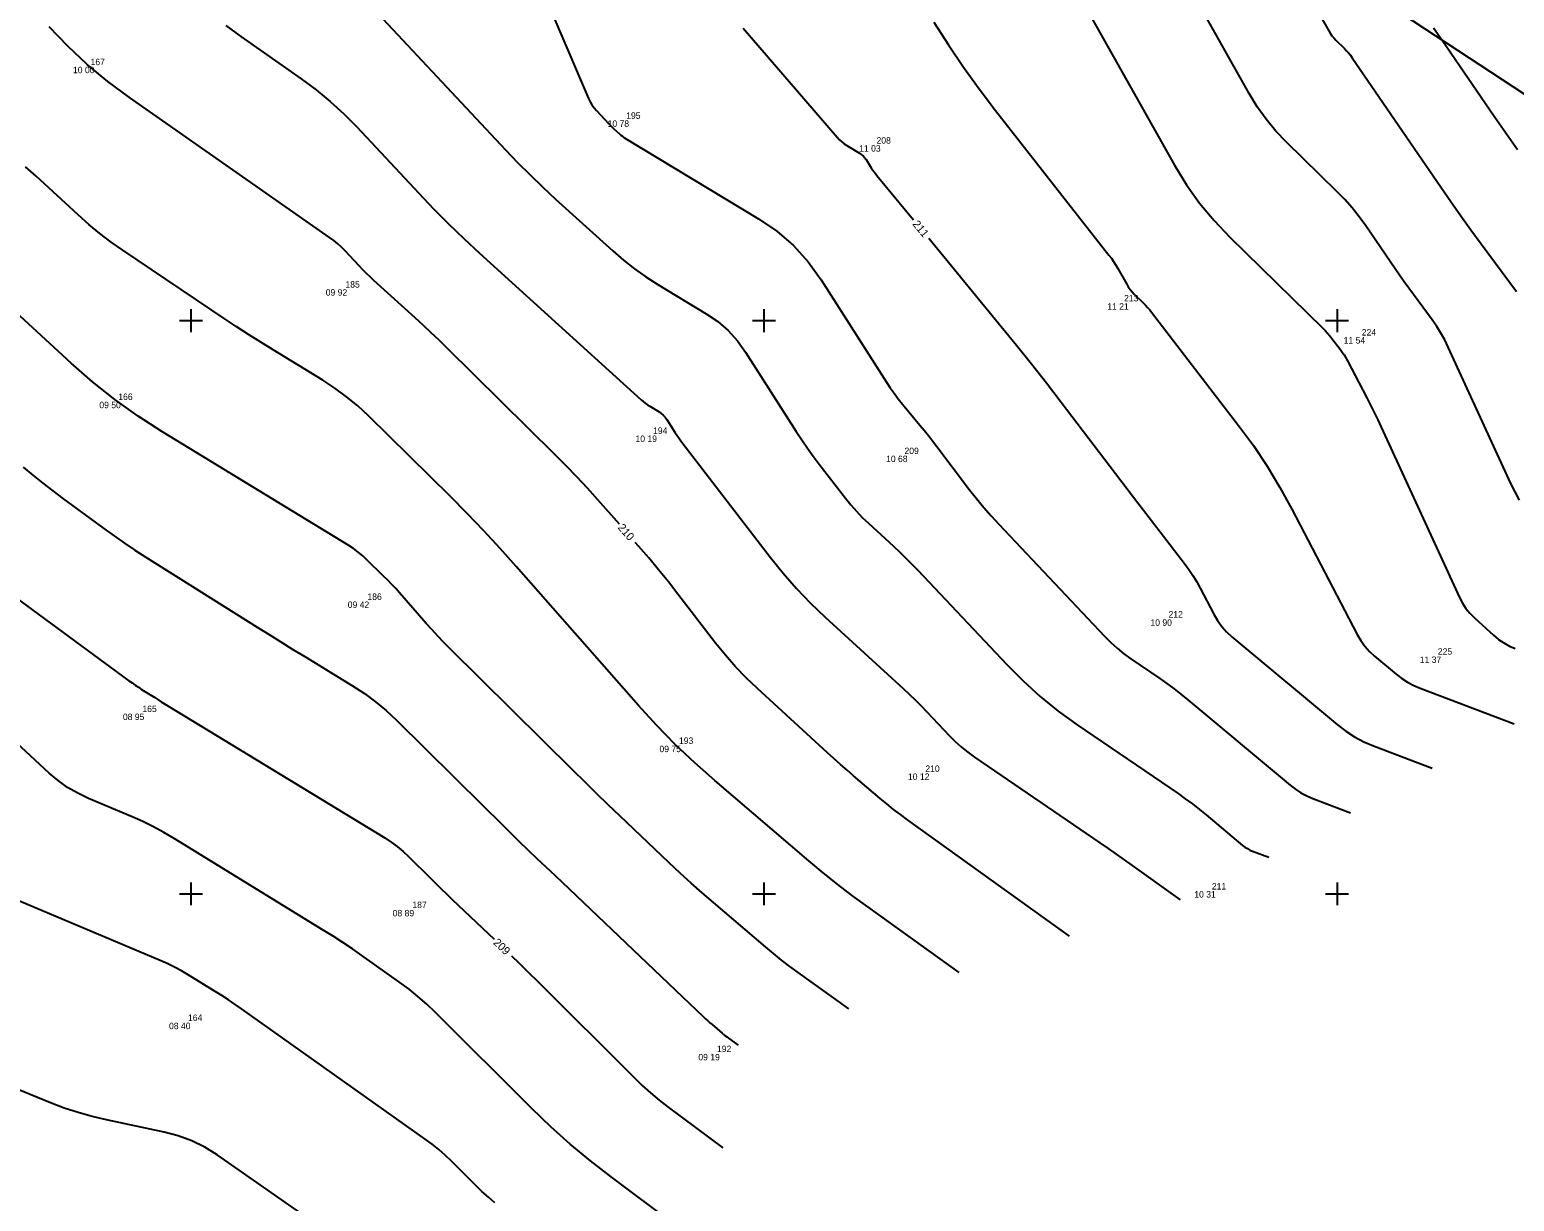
# Model space of a CAD drawing. Extents: x -711234 to -710007, y -1026313 to -1025448.
# Drawn here: x -710882 to -710817.3, y -1025963.4 to -1025912.3 of the extents above; entities that cross this region are included whole.
import ezdxf

# ---------------------------------------------------------------- set-up
doc = ezdxf.new("R2010")
doc.units = 0
for name, color, linetype in [('Ex_Contour Labels', 7, 'Continuous'), ('Ex_Major Contours', 7, 'Continuous'), ('Ex_Minor Contours', 7, 'Continuous'), ('Z_body', 7, 'Continuous'), ('Z_body_cisla', 7, 'Continuous'), ('Z_body_vysky_redukovane', 7, 'Continuous'), ('Z_hektometricka_sit', 7, 'Continuous'), ('Z_katastr_hranice', 7, 'Continuous')]:
    doc.layers.add(name, color=color, linetype=linetype)

# ---------------------------------------------------------------- blocks, each defined once
blk = doc.blocks.new('POINT_DISPLAY')
blk.add_line((0, 0), (0, 0))

msp = doc.modelspace()

# ---------------------------------------------------------------- linework, layer by layer
at = {"layer": 'Ex_Major Contours'}
for points in [[(-710825.705, -1025911.751), (-710825.363, -1025912.357), (-710825.295, -1025912.468), (-710825.22, -1025912.574), (-710825.137, -1025912.674), (-710825.047, -1025912.768), (-710824.673, -1025913.135), (-710824.582, -1025913.228), (-710824.496, -1025913.326), (-710824.415, -1025913.428), (-710824.338, -1025913.534), (-710820.461, -1025919.188), (-710820.031, -1025919.809), (-710819.595, -1025920.426), (-710819.154, -1025921.039), (-710818.708, -1025921.648), (-710817.17, -1025923.726)], [(-710856.31, -1025933.883), (-710857.253, -1025932.81), (-710857.703, -1025932.308), (-710858.162, -1025931.813), (-710858.63, -1025931.327), (-710859.106, -1025930.849), (-710863.831, -1025926.193), (-710864.174, -1025925.858), (-710864.52, -1025925.527), (-710864.87, -1025925.2), (-710865.223, -1025924.877), (-710867.017, -1025923.248), (-710867.182, -1025923.095), (-710867.344, -1025922.939), (-710867.503, -1025922.779), (-710867.658, -1025922.616), (-710868.274, -1025921.958), (-710868.431, -1025921.798), (-710868.597, -1025921.646), (-710868.77, -1025921.504), (-710868.951, -1025921.371), (-710877.686, -1025915.273), (-710878.626, -1025914.577), (-710879.522, -1025913.83), (-710880.374, -1025913.034), (-710881.182, -1025912.188)], [(-710850.91, -1025912.248), (-710846.805, -1025917.007), (-710846.71, -1025917.11), (-710846.607, -1025917.204), (-710846.498, -1025917.289), (-710846.381, -1025917.366), (-710845.839, -1025917.693), (-710845.753, -1025917.752), (-710845.675, -1025917.819), (-710845.606, -1025917.895), (-710845.545, -1025917.979), (-710845.319, -1025918.333), (-710845.261, -1025918.421), (-710845.2, -1025918.507), (-710845.137, -1025918.591), (-710845.072, -1025918.673), (-710843.481, -1025920.601)], [(-710842.813, -1025921.411), (-710839.647, -1025925.25), (-710838.98, -1025926.065), (-710838.322, -1025926.888), (-710837.672, -1025927.716), (-710837.03, -1025928.552), (-710833.685, -1025932.948), (-710833.443, -1025933.265), (-710833.202, -1025933.581), (-710832.96, -1025933.897), (-710832.718, -1025934.213), (-710831.652, -1025935.599), (-710831.463, -1025935.857), (-710831.286, -1025936.122), (-710831.121, -1025936.394), (-710830.967, -1025936.674), (-710830.376, -1025937.808), (-710830.216, -1025938.081), (-710830.031, -1025938.335), (-710829.822, -1025938.57), (-710829.589, -1025938.784), (-710824.976, -1025942.633), (-710824.614, -1025942.911), (-710824.233, -1025943.155), (-710823.833, -1025943.367), (-710823.414, -1025943.546), (-710820.843, -1025944.522)], [(-710836.666, -1025951.845), (-710843.737, -1025946.771), (-710844.043, -1025946.546), (-710844.344, -1025946.316), (-710844.641, -1025946.079), (-710844.932, -1025945.835), (-710846.088, -1025944.85), (-710846.376, -1025944.603), (-710846.662, -1025944.353), (-710846.946, -1025944.1), (-710847.227, -1025943.845), (-710850.287, -1025941.051), (-710850.775, -1025940.585), (-710851.241, -1025940.099), (-710851.686, -1025939.594), (-710852.108, -1025939.068), (-710853.755, -1025936.923), (-710854.171, -1025936.391), (-710854.595, -1025935.867), (-710855.028, -1025935.349), (-710855.469, -1025934.838), (-710855.616, -1025934.671)], [(-710883.228, -1025936.649), (-710877.707, -1025940.705), (-710877.57, -1025940.803), (-710877.432, -1025940.899), (-710877.292, -1025940.992), (-710877.151, -1025941.083), (-710876.581, -1025941.441), (-710876.439, -1025941.53), (-710876.296, -1025941.619), (-710876.153, -1025941.707), (-710876.009, -1025941.795), (-710866.546, -1025947.562), (-710866.267, -1025947.743), (-710866.001, -1025947.939), (-710865.746, -1025948.151), (-710865.503, -1025948.377), (-710864.555, -1025949.315), (-710864.318, -1025949.549), (-710864.079, -1025949.782), (-710863.839, -1025950.013), (-710863.598, -1025950.244), (-710861.772, -1025951.98)], [(-710861.013, -1025952.706), (-710860.702, -1025953.007), (-710860.284, -1025953.416), (-710859.87, -1025953.826), (-710855.668, -1025958.009), (-710855.312, -1025958.351), (-710854.945, -1025958.68), (-710854.566, -1025958.995), (-710854.176, -1025959.297), (-710851.8, -1025961.07)]]:
    msp.add_lwpolyline(points, dxfattribs=at)
at = {"layer": 'Ex_Minor Contours'}
for points in [[(-710861.496, -1025906.323), (-710857.653, -1025915.315), (-710857.585, -1025915.456), (-710857.506, -1025915.59), (-710857.416, -1025915.716), (-710857.314, -1025915.835), (-710856.78, -1025916.407), (-710856.723, -1025916.466), (-710856.665, -1025916.524), (-710856.606, -1025916.581), (-710856.546, -1025916.637), (-710856.302, -1025916.858), (-710856.24, -1025916.912), (-710856.176, -1025916.962), (-710856.109, -1025917.01), (-710856.04, -1025917.054), (-710850.243, -1025920.555), (-710849.442, -1025921.103), (-710848.719, -1025921.73), (-710848.074, -1025922.436), (-710847.506, -1025923.223), (-710844.654, -1025927.682), (-710844.49, -1025927.93), (-710844.32, -1025928.171), (-710844.142, -1025928.408), (-710843.957, -1025928.639), (-710843.202, -1025929.554), (-710843.015, -1025929.784), (-710842.829, -1025930.015), (-710842.646, -1025930.249), (-710842.466, -1025930.484), (-710841.027, -1025932.374), (-710840.722, -1025932.764), (-710840.408, -1025933.145), (-710840.083, -1025933.518), (-710839.749, -1025933.882), (-710835.142, -1025938.767), (-710834.873, -1025939.037), (-710834.592, -1025939.291), (-710834.297, -1025939.53), (-710833.989, -1025939.752), (-710832.729, -1025940.613), (-710832.417, -1025940.831), (-710832.111, -1025941.057), (-710831.809, -1025941.291), (-710831.514, -1025941.531), (-710827.046, -1025945.259), (-710826.816, -1025945.436), (-710826.573, -1025945.592), (-710826.318, -1025945.727), (-710826.051, -1025945.841), (-710824.41, -1025946.463)], [(-710868.124, -1025910.22), (-710861.276, -1025917.546), (-710860.747, -1025918.1), (-710860.206, -1025918.644), (-710859.655, -1025919.176), (-710859.092, -1025919.697), (-710856.597, -1025921.963), (-710856.132, -1025922.365), (-710855.649, -1025922.743), (-710855.149, -1025923.097), (-710854.631, -1025923.427), (-710852.522, -1025924.701), (-710852.02, -1025925.045), (-710851.566, -1025925.438), (-710851.161, -1025925.882), (-710850.804, -1025926.375), (-710848.594, -1025929.831), (-710848.355, -1025930.196), (-710848.108, -1025930.556), (-710847.854, -1025930.91), (-710847.591, -1025931.26), (-710846.448, -1025932.748), (-710846.215, -1025933.038), (-710845.97, -1025933.316), (-710845.714, -1025933.584), (-710845.445, -1025933.84), (-710844.347, -1025934.843), (-710844.075, -1025935.097), (-710843.807, -1025935.355), (-710843.545, -1025935.618), (-710843.287, -1025935.886), (-710839.411, -1025939.997), (-710838.696, -1025940.716), (-710837.945, -1025941.393), (-710837.158, -1025942.029), (-710836.337, -1025942.623), (-710831.937, -1025945.628), (-710831.621, -1025945.849), (-710831.31, -1025946.079), (-710831.004, -1025946.315), (-710830.705, -1025946.56), (-710829.117, -1025947.885), (-710829.017, -1025947.961), (-710828.912, -1025948.028), (-710828.802, -1025948.087), (-710828.687, -1025948.136), (-710827.978, -1025948.405)], [(-710835.991, -1025911.304), (-710832.085, -1025918.225), (-710831.567, -1025919.072), (-710830.994, -1025919.876), (-710830.365, -1025920.638), (-710829.68, -1025921.356), (-710825.62, -1025925.331), (-710825.515, -1025925.438), (-710825.414, -1025925.548), (-710825.317, -1025925.661), (-710825.224, -1025925.778), (-710824.859, -1025926.252), (-710824.771, -1025926.373), (-710824.688, -1025926.496), (-710824.61, -1025926.624), (-710824.539, -1025926.755), (-710823.696, -1025928.371), (-710823.534, -1025928.685), (-710823.377, -1025929.002), (-710823.223, -1025929.32), (-710823.074, -1025929.64), (-710819.66, -1025937.069), (-710819.531, -1025937.318), (-710819.379, -1025937.549), (-710819.204, -1025937.765), (-710819.006, -1025937.963), (-710818.17, -1025938.724), (-710817.954, -1025938.903), (-710817.724, -1025939.059), (-710817.481, -1025939.193), (-710817.223, -1025939.305)], [(-710842.587, -1025911.981), (-710841.953, -1025912.971), (-710841.293, -1025913.943), (-710840.607, -1025914.897), (-710839.895, -1025915.832), (-710834.951, -1025922.144), (-710834.845, -1025922.284), (-710834.745, -1025922.429), (-710834.65, -1025922.577), (-710834.56, -1025922.728), (-710834.176, -1025923.41), (-710834.104, -1025923.527), (-710834.025, -1025923.638), (-710833.938, -1025923.743), (-710833.844, -1025923.842), (-710833.451, -1025924.227), (-710833.354, -1025924.325), (-710833.261, -1025924.426), (-710833.172, -1025924.53), (-710833.087, -1025924.637), (-710829.291, -1025929.578), (-710828.65, -1025930.451), (-710828.049, -1025931.349), (-710827.488, -1025932.272), (-710826.967, -1025933.221), (-710824.114, -1025938.693), (-710823.96, -1025938.955), (-710823.783, -1025939.199), (-710823.583, -1025939.423), (-710823.359, -1025939.629), (-710822.417, -1025940.415), (-710822.175, -1025940.601), (-710821.921, -1025940.764), (-710821.653, -1025940.906), (-710821.373, -1025941.026), (-710817.275, -1025942.58)], [(-710817.032, -1025932.832), (-710817.41, -1025932.106), (-710820.146, -1025926.151), (-710820.298, -1025925.842), (-710820.465, -1025925.542), (-710820.647, -1025925.251), (-710820.845, -1025924.97), (-710821.665, -1025923.861), (-710821.869, -1025923.583), (-710822.071, -1025923.303), (-710822.27, -1025923.021), (-710822.466, -1025922.738), (-710823.747, -1025920.87), (-710824.034, -1025920.472), (-710824.34, -1025920.089), (-710824.664, -1025919.721), (-710825.007, -1025919.369), (-710827.203, -1025917.22), (-710827.668, -1025916.732), (-710828.094, -1025916.215), (-710828.483, -1025915.67), (-710828.835, -1025915.095), (-710830.933, -1025911.377)], [(-710873.474, -1025912.128), (-710872.831, -1025912.607), (-710870.188, -1025914.452), (-710869.542, -1025914.929), (-710868.922, -1025915.438), (-710868.331, -1025915.979), (-710867.767, -1025916.551), (-710865.059, -1025919.448), (-710864.417, -1025920.12), (-710863.763, -1025920.779), (-710863.095, -1025921.424), (-710862.413, -1025922.055), (-710855.365, -1025928.452), (-710855.276, -1025928.53), (-710855.182, -1025928.603), (-710855.085, -1025928.672), (-710854.985, -1025928.736), (-710854.577, -1025928.982), (-710854.48, -1025929.049), (-710854.392, -1025929.125), (-710854.313, -1025929.211), (-710854.244, -1025929.307), (-710853.887, -1025929.865), (-710853.805, -1025929.99), (-710853.72, -1025930.114), (-710853.633, -1025930.236), (-710853.543, -1025930.356), (-710849.722, -1025935.33), (-710849.167, -1025936.021), (-710848.582, -1025936.686), (-710847.969, -1025937.325), (-710847.328, -1025937.937), (-710843.923, -1025941.046), (-710843.66, -1025941.292), (-710843.401, -1025941.542), (-710843.146, -1025941.797), (-710842.897, -1025942.057), (-710841.908, -1025943.106), (-710841.654, -1025943.36), (-710841.388, -1025943.601), (-710841.109, -1025943.826), (-710840.818, -1025944.036), (-710835.343, -1025947.776), (-710834.989, -1025948.019), (-710834.637, -1025948.264), (-710834.286, -1025948.511), (-710833.937, -1025948.76), (-710831.847, -1025950.26)], [(-710817.124, -1025917.551), (-710817.636, -1025916.826), (-710818.142, -1025916.096), (-710820.409, -1025912.789), (-710820.785, -1025912.246)], [(-710841.485, -1025953.43), (-710845.472, -1025950.569), (-710846.131, -1025950.086), (-710846.779, -1025949.589), (-710847.418, -1025949.079), (-710848.045, -1025948.555), (-710852.148, -1025945.059), (-710853.024, -1025944.284), (-710853.871, -1025943.48), (-710854.688, -1025942.646), (-710855.476, -1025941.781), (-710860.805, -1025935.722), (-710861.505, -1025934.941), (-710862.217, -1025934.173), (-710862.944, -1025933.418), (-710863.683, -1025932.676), (-710867.26, -1025929.152), (-710867.723, -1025928.721), (-710868.208, -1025928.318), (-710868.717, -1025927.945), (-710869.247, -1025927.6), (-710871.414, -1025926.278), (-710871.954, -1025925.945), (-710872.489, -1025925.605), (-710873.021, -1025925.26), (-710873.55, -1025924.908), (-710877.967, -1025921.931), (-710878.476, -1025921.574), (-710878.971, -1025921.198), (-710879.451, -1025920.805), (-710879.917, -1025920.393), (-710881.752, -1025918.708), (-710882.212, -1025918.289)], [(-710846.304, -1025955.015), (-710848.511, -1025953.431), (-710848.876, -1025953.164), (-710849.235, -1025952.888), (-710849.588, -1025952.606), (-710849.936, -1025952.316), (-710852.207, -1025950.381), (-710852.697, -1025949.957), (-710853.182, -1025949.527), (-710853.66, -1025949.09), (-710854.133, -1025948.647), (-710856.284, -1025946.601), (-710856.797, -1025946.11), (-710857.309, -1025945.616), (-710857.818, -1025945.12), (-710858.324, -1025944.622), (-710863.694, -1025939.308), (-710863.961, -1025939.039), (-710864.223, -1025938.766), (-710864.481, -1025938.488), (-710864.734, -1025938.206), (-710865.9, -1025936.879), (-710866.069, -1025936.69), (-710866.242, -1025936.504), (-710866.418, -1025936.321), (-710866.597, -1025936.141), (-710867.322, -1025935.428), (-710867.507, -1025935.255), (-710867.702, -1025935.094), (-710867.905, -1025934.944), (-710868.118, -1025934.806), (-710876.264, -1025929.837), (-710877.309, -1025929.164), (-710878.317, -1025928.443), (-710879.289, -1025927.673), (-710880.224, -1025926.855), (-710884.516, -1025922.914)], [(-710882.321, -1025931.385), (-710881.897, -1025931.74), (-710881.467, -1025932.087), (-710881.03, -1025932.426), (-710880.588, -1025932.757), (-710878.804, -1025934.067), (-710878.356, -1025934.39), (-710877.902, -1025934.705), (-710877.442, -1025935.012), (-710876.976, -1025935.311), (-710872.114, -1025938.368), (-710871.595, -1025938.692), (-710871.076, -1025939.015), (-710870.556, -1025939.336), (-710870.034, -1025939.655), (-710867.946, -1025940.928), (-710867.434, -1025941.26), (-710866.945, -1025941.62), (-710866.478, -1025942.008), (-710866.032, -1025942.424), (-710862.248, -1025946.168), (-710861.471, -1025946.934), (-710860.69, -1025947.695), (-710859.905, -1025948.453), (-710859.116, -1025949.206), (-710852.639, -1025955.367), (-710852.547, -1025955.453), (-710852.454, -1025955.537), (-710852.361, -1025955.621), (-710852.266, -1025955.703), (-710851.826, -1025956.077), (-710851.759, -1025956.133), (-710851.691, -1025956.188), (-710851.621, -1025956.241), (-710851.551, -1025956.293), (-710851.123, -1025956.6)], [(-710851.17, -1025966.45), (-710856.671, -1025962.346), (-710857.575, -1025961.647), (-710858.452, -1025960.916), (-710859.303, -1025960.155), (-710860.127, -1025959.364), (-710864.352, -1025955.157), (-710864.716, -1025954.809), (-710865.095, -1025954.476), (-710865.486, -1025954.16), (-710865.892, -1025953.86), (-710867.54, -1025952.69), (-710867.955, -1025952.402), (-710868.374, -1025952.12), (-710868.797, -1025951.845), (-710869.226, -1025951.577), (-710875.734, -1025947.583), (-710876.18, -1025947.321), (-710876.634, -1025947.077), (-710877.097, -1025946.849), (-710877.57, -1025946.639), (-710879.476, -1025945.835), (-710879.941, -1025945.615), (-710880.381, -1025945.358), (-710880.798, -1025945.063), (-710881.19, -1025944.731), (-710884.667, -1025941.528)], [(-710861.737, -1025963.469), (-710862.025, -1025963.229), (-710862.304, -1025962.98), (-710862.574, -1025962.72), (-710863.638, -1025961.66), (-710863.91, -1025961.401), (-710864.191, -1025961.154), (-710864.482, -1025960.919), (-710864.783, -1025960.696), (-710872.79, -1025955.016), (-710873.074, -1025954.818), (-710873.36, -1025954.626), (-710873.65, -1025954.437), (-710873.944, -1025954.254), (-710875.122, -1025953.531), (-710875.42, -1025953.356), (-710875.724, -1025953.192), (-710876.033, -1025953.04), (-710876.349, -1025952.9), (-710883.031, -1025950.08)], [(-710867.745, -1025965.643), (-710873.857, -1025961.383), (-710874.397, -1025961.046), (-710874.962, -1025960.767), (-710875.553, -1025960.547), (-710876.169, -1025960.386), (-710878.684, -1025959.86), (-710879.309, -1025959.715), (-710879.925, -1025959.541), (-710880.532, -1025959.34), (-710881.131, -1025959.111), (-710886.954, -1025956.727)]]:
    msp.add_lwpolyline(points, dxfattribs=at)
at = {"layer": 'Z_hektometricka_sit'}
for p, q in [((-710875, -1025924.5), (-710875, -1025925.5)), ((-710850, -1025924.5), (-710850, -1025925.5)), ((-710825, -1025924.5), (-710825, -1025925.5)), ((-710875.5, -1025925), (-710874.5, -1025925)), ((-710850.5, -1025925), (-710849.5, -1025925)), ((-710825.5, -1025925), (-710824.5, -1025925)), ((-710875, -1025949.5), (-710875, -1025950.5)), ((-710850, -1025949.5), (-710850, -1025950.5)), ((-710825, -1025949.5), (-710825, -1025950.5)), ((-710875.5, -1025950), (-710874.5, -1025950)), ((-710850.5, -1025950), (-710849.5, -1025950)), ((-710825.5, -1025950), (-710824.5, -1025950))]:
    msp.add_line(p, q, dxfattribs=at)
at = {"layer": 'Z_katastr_hranice'}
msp.add_lwpolyline([(-710382.551, -1026200.162), (-710414.43, -1026179.24), (-710572.48, -1026075.5), (-710730.53, -1025971.77), (-710888.58, -1025868.03)], dxfattribs=at)

# ---------------------------------------------------------------- block references
at = {"layer": 'Z_body'}
for p in [(-710879.61, -1025913.93), (-710856.24, -1025916.27), (-710845.31, -1025917.35), (-710868.49, -1025923.63), (-710834.51, -1025924.24), (-710824.15, -1025925.72), (-710878.39, -1025928.54), (-710855.07, -1025930.01), (-710844.09, -1025930.89), (-710867.53, -1025937.25), (-710832.58, -1025938.03), (-710820.83, -1025939.65), (-710877.34, -1025942.14), (-710853.93, -1025943.54), (-710843.18, -1025944.75), (-710830.69, -1025949.88), (-710865.57, -1025950.7), (-710875.35, -1025955.62), (-710852.28, -1025956.98)]:
    msp.add_blockref('POINT_DISPLAY', p, dxfattribs=at)

# ---------------------------------------------------------------- texts
at = {"layer": 'Ex_Contour Labels'}
for s, rotation, p in [('211', 309.51857, (-710843.542, -1025920.802)), ('210', 311.32813, (-710856.402, -1025934.043)), ('209', 316.27592, (-710861.84, -1025952.157))]:
    msp.add_text(s, height=0.35, rotation=rotation, dxfattribs=at).set_placement(p)
at = {"layer": 'Z_body_cisla'}
for s, p in [('167', (-710879.38, -1025913.86)), ('195', (-710856.01, -1025916.2)), ('208', (-710845.09, -1025917.28)), ('185', (-710868.26, -1025923.56)), ('213', (-710834.29, -1025924.16)), ('224', (-710823.92, -1025925.65)), ('166', (-710878.17, -1025928.46)), ('194', (-710854.84, -1025929.94)), ('209', (-710843.87, -1025930.82)), ('186', (-710867.3, -1025937.18)), ('212', (-710832.35, -1025937.95)), ('225', (-710820.6, -1025939.57)), ('165', (-710877.12, -1025942.07)), ('193', (-710853.71, -1025943.46)), ('210', (-710842.96, -1025944.68)), ('211', (-710830.46, -1025949.81)), ('187', (-710865.34, -1025950.62)), ('164', (-710875.13, -1025955.54)), ('192', (-710852.05, -1025956.9))]:
    msp.add_text(s, height=0.28, dxfattribs=at).set_placement(p)
at = {"layer": 'Z_body_vysky_redukovane'}
for s, p in [('10 00', (-710880.147, -1025914.21)), ('10 78', (-710856.823, -1025916.55)), ('11 03', (-710845.847, -1025917.63)), ('09 92', (-710869.12, -1025923.91)), ('11 21', (-710835.023, -1025924.52)), ('11 54', (-710824.71, -1025926)), ('09 50', (-710878.997, -1025928.82)), ('10 19', (-710855.607, -1025930.29)), ('10 68', (-710844.673, -1025931.17)), ('09 42', (-710868.16, -1025937.53)), ('10 90', (-710833.14, -1025938.31)), ('11 37', (-710821.39, -1025939.93)), ('08 95', (-710877.97, -1025942.42)), ('09 75', (-710854.56, -1025943.82)), ('10 12', (-710843.717, -1025945.03)), ('10 31', (-710831.227, -1025950.16)), ('08 89', (-710866.2, -1025950.98)), ('08 40', (-710875.957, -1025955.9)), ('09 19', (-710852.863, -1025957.26))]:
    msp.add_text(s, height=0.28, dxfattribs=at).set_placement(p)

doc.saveas('drawing.dxf')
